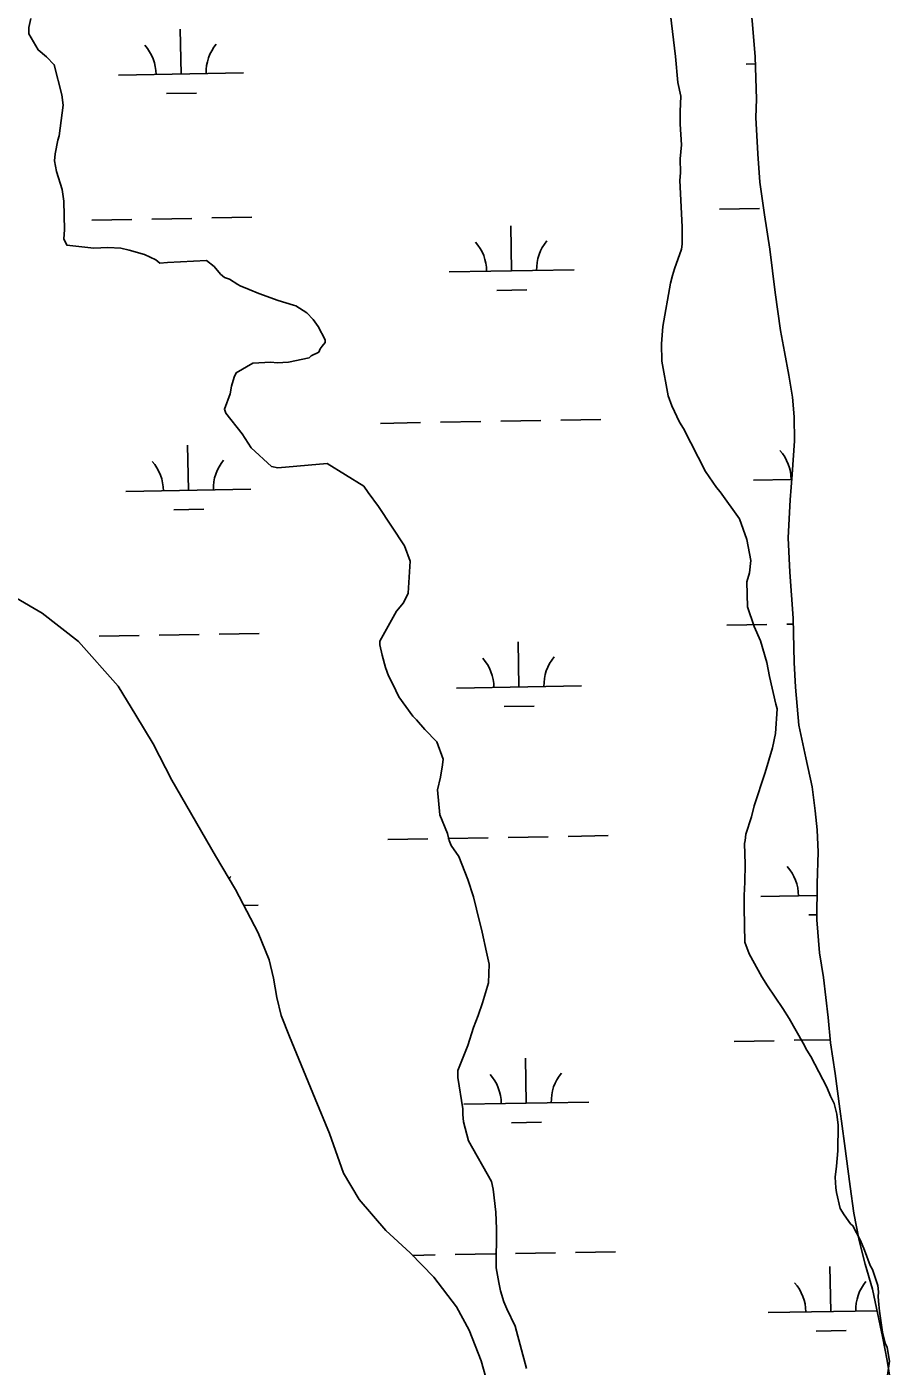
# Model space of a CAD drawing. Extents: x 3903937 to 3942190, y 260677 to 286651.
# Drawn here: x 3915047 to 3915739, y 270641 to 271711 of the extents above; entities that cross this region are included whole.
import ezdxf

# ---------------------------------------------------------------- set-up
doc = ezdxf.new("R2010")
doc.units = 0
for name, color, linetype in [('V-SITE-VEGE', 7, 'Continuous'), ('V-TOPO-SHOR', 7, 'Continuous'), ('V-WETL-SWMP', 7, 'Continuous')]:
    doc.layers.add(name, color=color, linetype=linetype)

msp = doc.modelspace()

# ---------------------------------------------------------------- linework, layer by layer
at = {"layer": 'V-SITE-VEGE'}
for points in [[(3915219.216, 271385.91000000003), (3915205.9760000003, 271402.341), (3915204.964, 271405.417), (3915209.6210000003, 271417.683), (3915210.67, 271423.816), (3915212.7460000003, 271430.976), (3915214.2970000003, 271434.552), (3915227.6350000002, 271442.175), (3915241.971, 271443.139), (3915247.0870000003, 271442.607), (3915256.301, 271443.08400000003), (3915272.691, 271446.596), (3915274.236, 271448.124), (3915280.39, 271451.172), (3915281.424, 271453.725), (3915282.968, 271455.765), (3915285.54, 271458.829), (3915285.549, 271460.875), (3915279.964, 271471.645), (3915275.89, 271477.292), (3915270.795, 271482.43), (3915262.117, 271488.097), (3915260.072, 271488.619), (3915247.804, 271492.25), (3915232.473, 271497.944), (3915224.807, 271501.047), (3915217.6550000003, 271504.145), (3915215.612, 271505.177), (3915208.9760000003, 271509.3), (3915204.886, 271510.852), (3915201.826, 271513.425), (3915196.733, 271519.587), (3915190.612, 271524.22000000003), (3915159.384, 271522.813), (3915153.24, 271522.325), (3915150.18, 271524.898), (3915140.984, 271529.028), (3915128.715, 271532.661), (3915122.0670000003, 271534.224), (3915111.833, 271534.779), (3915100.571, 271534.314), (3915079.0840000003, 271536.44800000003), (3915076.546, 271541.581), (3915077.089, 271548.74), (3915076.671, 271571.77400000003), (3915075.174, 271580.994), (3915070.625, 271595.34500000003), (3915069.126, 271604.051), (3915069.6610000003, 271609.679), (3915071.754, 271620.418), (3915072.79, 271623.996), (3915075.9620000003, 271648.552), (3915074.973, 271656.744), (3915068.9280000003, 271680.824), (3915062.8140000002, 271686.993), (3915056.185, 271692.64900000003), (3915048.558, 271705.476), (3915048.5810000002, 271710.594), (3915050.145, 271717.754)], [(3915561.465, 271720.766), (3915565.4220000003, 271687.482), (3915567.384, 271666.488), (3915569.899, 271655.734), (3915569.336, 271643.44800000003), (3915569.295, 271633.212), (3915570.2490000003, 271616.83), (3915569.18, 271605.572), (3915569.647, 271594.31200000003), (3915569.111, 271588.175), (3915571.003, 271551.315), (3915570.948, 271537.49700000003), (3915570.419, 271533.403), (3915564.724, 271517.56200000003), (3915563.167, 271512.45), (3915561.6070000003, 271506.314), (3915555.321, 271471.53500000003), (3915554.24, 271457.721), (3915554.697, 271443.89900000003), (3915559.7, 271416.241), (3915562.737, 271408.039), (3915568.826, 271395.218), (3915571.875, 271390.088), (3915583.5530000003, 271367.011), (3915589.648, 271355.722), (3915598.2970000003, 271342.892), (3915601.352, 271339.295), (3915616.6180000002, 271317.73600000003), (3915622.6920000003, 271301.33400000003), (3915625.6950000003, 271284.43200000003), (3915624.632, 271274.712), (3915622.5530000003, 271267.554), (3915622.983, 271247.592), (3915628.548, 271231.702), (3915633.6210000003, 271220.42100000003), (3915638.667, 271202.999), (3915640.668, 271191.731), (3915645.696, 271169.703), (3915646.701, 271166.115), (3915645.597, 271146.157), (3915642.992, 271134.909), (3915637.2800000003, 271114.972), (3915628.47, 271088.393), (3915626.387, 271079.701), (3915621.724, 271065.902)], [(3915446.46, 270638.74), (3915437.3850000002, 270672.559), (3915430.789, 270686.403), (3915428.253, 270692.04600000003), (3915425.728, 270700.756), (3915424.221, 270707.416), (3915422.222, 270719.196), (3915422.3510000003, 270750.418), (3915421.894, 270763.726), (3915419.9220000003, 270782.16000000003), (3915418.413, 270788.308), (3915400.12, 270820.627), (3915396.092, 270835.999), (3915395.6, 270841.629), (3915395.6180000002, 270846.237), (3915391.629, 270871.33400000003), (3915391.651, 270876.964), (3915399.409, 270896.893), (3915404.075, 270911.204), (3915407.698, 270920.914), (3915411.322, 270931.135), (3915415.9960000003, 270946.983), (3915416.5670000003, 270961.822), (3915414.56, 270971.555), (3915411.044, 270987.43700000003), (3915406.512, 271005.879), (3915403.995, 271015.615), (3915399.444, 271029.454), (3915392.3540000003, 271047.908), (3915386.251, 271056.635), (3915384.727, 271060.735), (3915383.218, 271066.371), (3915377.137, 271081.237), (3915375.171, 271101.207), (3915377.772, 271111.433), (3915379.349, 271121.151), (3915379.88, 271125.755), (3915374.819, 271139.59500000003), (3915365.134, 271149.36), (3915358.5130000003, 271157.064), (3915355.453, 271160.14900000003), (3915344.257, 271175.55), (3915339.694, 271185.804), (3915336.1380000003, 271192.472), (3915333.605, 271199.137), (3915331.088, 271208.873), (3915329.073, 271217.069), (3915329.085, 271220.139), (3915342.491, 271244.139), (3915348.15, 271250.771), (3915351.765, 271258.434), (3915353.403, 271284.018), (3915348.848, 271296.318), (3915327.9930000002, 271327.626), (3915319.8510000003, 271338.92100000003), (3915316.289, 271344.053), (3915287.1890000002, 271362.086), (3915247.765, 271358.665), (3915242.651, 271359.71), (3915226.335, 271374.619), (3915219.216, 271385.91000000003)], [(3915621.724, 271065.902), (3915621.191, 271060.786), (3915620.671, 271058.228), (3915621.113, 271041.848), (3915621.054, 271027.516), (3915620.497, 271016.77), (3915620.458, 271007.044), (3915620.855, 270979.407), (3915624.4, 270970.178), (3915634.561, 270951.711), (3915639.1380000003, 270944.527), (3915651.348, 270926.564), (3915656.431, 270918.354), (3915667.611, 270898.859), (3915670.6610000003, 270893.217), (3915673.708, 270888.08400000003), (3915686.404, 270863.465), (3915689.4450000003, 270856.289), (3915692.492, 270850.645), (3915694.504, 270841.93700000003), (3915695.4930000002, 270833.231), (3915695.409, 270812.759), (3915694.3340000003, 270800.477), (3915693.275, 270791.783), (3915693.75, 270783.079), (3915694.248, 270779.495), (3915697.264, 270766.68700000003), (3915700.316, 270761.55700000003), (3915705.403, 270754.37), (3915707.4450000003, 270752.824), (3915713.538, 270741.03), (3915716.577, 270733.339), (3915721.136, 270721.03500000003), (3915723.167, 270717.957), (3915727.208, 270705.145), (3915727.7, 270700.025), (3915727.683, 270695.931), (3915728.171, 270689.787), (3915728.66, 270684.667), (3915729.651, 270676.985), (3915731.15, 270667.767), (3915733.162, 270659.056), (3915734.681, 270655.468), (3915736.684, 270644.712), (3915735.103, 270633.458)]]:
    msp.add_lwpolyline(points, dxfattribs=at)
at = {"layer": 'V-TOPO-SHOR'}
for points in [[(3915636.7830000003, 271560.697), (3915632.8340000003, 271586.936), (3915631.245, 271609.505), (3915629.781, 271638.504), (3915630.237, 271653.346), (3915629.287, 271686.995), (3915627.02, 271712.931), (3915624.464, 271741.441), (3915621.0500000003, 271777.078), (3915618.279, 271801.631), (3915609.907, 271858.664), (3915603.349, 271900.552), (3915599.284, 271946.779), (3915597.105, 271970.143), (3915596.912, 271995.673), (3915596.308, 272017.249), (3915595.595, 272036.054), (3915593.691, 272054.271), (3915591.37, 272067.441), (3915586.898, 272086.656), (3915582.822, 272106.56200000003), (3915579.338, 272125.48), (3915575.15, 272142.021)], [(3915738.796, 270620.29), (3915734.841, 270645.142), (3915731.159, 270664.256), (3915726.106, 270686.94), (3915722.903, 270702.191), (3915717.146, 270722.006), (3915712.477, 270741.124), (3915708.213, 270763.011), (3915705.133, 270784.3), (3915700.523, 270818.458), (3915696.975, 270846.28), (3915693.133, 270874.39900000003), (3915689.574, 270898.955), (3915687.6780000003, 270919.349), (3915683.852, 270951.226), (3915680.7660000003, 270970.83400000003), (3915678.599, 270997.363), (3915678.916, 271026.257), (3915679.514, 271051.39), (3915678.795, 271069.203), (3915677.1750000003, 271084.451), (3915674.683, 271103.757), (3915669.731, 271126.83400000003), (3915664.099, 271152.983), (3915661.355, 271183.373), (3915660.546, 271203.069), (3915659.602, 271238.499), (3915656.9820000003, 271275.123), (3915655.71, 271302.54), (3915657.318, 271332.914), (3915658.788, 271353.193), (3915660.58, 271380.2), (3915660.464, 271399.496), (3915659.042, 271415.039), (3915656.247, 271432.764), (3915652.759, 271451.38300000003), (3915649.466, 271468.317), (3915645.335, 271498.81200000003), (3915640.926, 271533.466), (3915636.7830000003, 271560.697)]]:
    msp.add_lwpolyline(points, dxfattribs=at)
at = {"layer": 'V-WETL-SWMP'}
for p, q in [((3915170.293247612, 271673.3166023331), (3915169.65968342, 271709.3110268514)), ((3915627.019, 271712.9310000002), (3915629.287, 271686.995)), ((3915629.287, 271686.995), (3915630.237, 271653.346)), ((3915622.131258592, 271681.2697336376), (3915629.44500485, 271681.3984682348)), ((3915120.3009913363, 271672.43665206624), (3915220.2855038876, 271674.1965525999)), ((3915158.5666763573, 271657.67680413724), (3915182.5629593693, 271658.0991802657)), ((3915630.237, 271653.346), (3915629.7800000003, 271638.504)), ((3915629.7800000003, 271638.504), (3915631.244, 271609.504)), ((3915631.244, 271609.504), (3915632.8340000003, 271586.93500000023)), ((3915632.8340000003, 271586.93500000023), (3915636.7830000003, 271560.69600000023)), ((3915098.9281050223, 271556.6105720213), (3915130.9231490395, 271557.17374019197)), ((3915146.920671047, 271557.45532427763), (3915178.915715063, 271558.0184924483)), ((3915194.9132370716, 271558.30007653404), (3915226.908281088, 271558.8632447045)), ((3915600.7583722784, 271565.4436535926), (3915632.753416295, 271566.0068217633)), ((3915636.7830000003, 271560.69600000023), (3915640.926, 271533.46600000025)), ((3915434.537368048, 271516.0806841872), (3915433.903803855, 271552.0751087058)), ((3915640.926, 271533.46600000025), (3915645.335, 271498.81300000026)), ((3915384.545111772, 271515.2007339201), (3915484.529624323, 271516.9606344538)), ((3915422.810796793, 271500.4408859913), (3915446.8070798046, 271500.8632621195)), ((3915645.335, 271498.81300000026), (3915649.465, 271468.3170000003)), ((3915649.465, 271468.3170000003), (3915652.7600000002, 271451.382)), ((3915652.7600000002, 271451.382), (3915656.2460000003, 271432.76400000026)), ((3915656.2460000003, 271432.76400000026), (3915659.042, 271415.0390000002)), ((3915659.042, 271415.0390000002), (3915660.463, 271399.49700000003)), ((3915425.808177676, 271395.8374365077), (3915457.8032216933, 271396.4006046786)), ((3915473.800743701, 271396.6821887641), (3915505.795787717, 271397.2453569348)), ((3915660.463, 271399.49700000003), (3915660.5810000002, 271380.2)), ((3915329.823045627, 271394.1479319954), (3915361.8180896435, 271394.7111001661)), ((3915377.815611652, 271394.99268425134), (3915409.8106556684, 271395.5558524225)), ((3915176.147996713, 271340.69312520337), (3915175.514432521, 271376.68754972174)), ((3915660.5810000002, 271380.2), (3915658.788, 271353.19300000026)), ((3915627.986007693, 271348.6462565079), (3915658.4975546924, 271349.1833125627)), ((3915658.788, 271353.19300000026), (3915657.319, 271332.913)), ((3915126.1557404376, 271339.8131749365), (3915226.140252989, 271341.5730754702)), ((3915657.319, 271332.913), (3915655.71, 271302.54)), ((3915164.421425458, 271325.0533270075), (3915188.4177084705, 271325.47570313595)), ((3915655.71, 271302.54), (3915656.9820000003, 271275.123)), ((3915656.9820000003, 271275.123), (3915659.602, 271238.499)), ((3915059.201, 271242.577), (3915038.847, 271254.348)), ((3915088.424, 271219.677), (3915059.201, 271242.577)), ((3915659.602, 271238.499), (3915660.545, 271203.06800000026)), ((3915152.775420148, 271224.8318471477), (3915184.770464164, 271225.3950153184)), ((3915200.767986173, 271225.6765994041), (3915232.7630301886, 271226.23976757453)), ((3915606.613121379, 271232.82017646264), (3915638.608165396, 271233.38334463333)), ((3915654.6056874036, 271233.66492871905), (3915659.7282595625, 271233.7550948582)), ((3915119.971, 271184.09), (3915088.424, 271219.677)), ((3915104.782854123, 271223.9870948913), (3915136.7778981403, 271224.550263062)), ((3915440.3921171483, 271183.4572070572), (3915439.7585529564, 271219.4516315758)), ((3915660.545, 271203.06800000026), (3915661.3540000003, 271183.37300000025)), ((3915134.137, 271160.856), (3915119.971, 271184.09)), ((3915390.3998608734, 271182.5772567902), (3915490.384373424, 271184.33715732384)), ((3915661.3540000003, 271183.37300000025), (3915664.099, 271152.98200000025)), ((3915148.1070000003, 271138.0180000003), (3915134.137, 271160.85600000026)), ((3915428.665545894, 271167.8174088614), (3915452.661828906, 271168.2397849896)), ((3915664.099, 271152.98200000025), (3915669.731, 271126.83400000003)), ((3915163.042, 271109.037), (3915148.1070000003, 271138.0180000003)), ((3915669.731, 271126.83400000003), (3915674.683, 271103.757)), ((3915197.8540000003, 271048.477), (3915163.042, 271109.037)), ((3915674.683, 271103.757), (3915677.176, 271084.45)), ((3915677.176, 271084.45), (3915678.795, 271069.204)), ((3915479.6554928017, 271064.0587116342), (3915511.6505368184, 271064.6218798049)), ((3915678.795, 271069.204), (3915679.514, 271051.389)), ((3915335.6777947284, 271061.5244548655), (3915367.6728387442, 271062.0876230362)), ((3915383.6703607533, 271062.3692071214), (3915415.665404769, 271062.9323752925)), ((3915431.6629267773, 271063.2139593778), (3915463.657970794, 271063.7771275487)), ((3915213.788, 271021.472), (3915197.8540000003, 271048.477)), ((3915679.514, 271051.389), (3915678.916, 271026.257)), ((3915231.869, 270986.931), (3915213.788, 271021.472)), ((3915678.916, 271026.257), (3915678.599, 270997.363)), ((3915633.840756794, 271016.02277937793), (3915678.812403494, 271016.8143582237)), ((3915220.4494170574, 271008.74637605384), (3915231.9950020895, 271008.94959834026)), ((3915672.1064418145, 271001.26293144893), (3915678.643048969, 271001.37798705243)), ((3915678.599, 270997.363), (3915680.7660000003, 270970.83400000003)), ((3915240.6950000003, 270965.502), (3915231.869, 270986.931)), ((3915680.7660000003, 270970.83400000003), (3915683.8510000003, 270951.227)), ((3915244.2, 270950.829), (3915240.6950000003, 270965.502)), ((3915246.91, 270935.367), (3915244.2, 270950.829)), ((3915683.8510000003, 270951.227), (3915687.6780000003, 270919.348)), ((3915250.415, 270920.893), (3915246.91, 270935.367)), ((3915256.884, 270904.22700000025), (3915250.415, 270920.893)), ((3915687.6780000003, 270919.348), (3915689.574, 270898.95500000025)), ((3915277.477, 270854.225), (3915256.884, 270904.22700000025)), ((3915612.467870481, 270900.19669933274), (3915644.462914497, 270900.7598675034)), ((3915660.460436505, 270901.0414515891), (3915689.3327669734, 270901.5496545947)), ((3915689.574, 270898.95500000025), (3915693.134, 270874.39900000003)), ((3915446.2468662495, 270850.8337299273), (3915445.613302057, 270886.8281544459)), ((3915693.134, 270874.39900000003), (3915696.9760000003, 270846.28)), ((3915288.8510000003, 270826.446), (3915277.477, 270854.225)), ((3915396.254609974, 270849.9537796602), (3915496.2391225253, 270851.71368019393)), ((3915696.9760000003, 270846.28), (3915700.523, 270818.4580000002)), ((3915434.520294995, 270835.19393173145), (3915458.516578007, 270835.61630785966)), ((3915300.012, 270794.905), (3915288.8510000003, 270826.446)), ((3915700.523, 270818.4580000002), (3915705.133, 270784.299)), ((3915312.603, 270773.856), (3915300.012, 270794.905)), ((3915705.133, 270784.299), (3915708.2120000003, 270763.011)), ((3915333.894, 270749.00800000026), (3915312.603, 270773.856)), ((3915708.2120000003, 270763.011), (3915712.4760000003, 270741.124)), ((3915353.431, 270731.1), (3915333.894, 270749.00800000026)), ((3915712.4760000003, 270741.124), (3915717.147, 270722.0060000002)), ((3915372.366, 270711.61), (3915353.431, 270731.1)), ((3915355.3314346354, 270729.14386210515), (3915373.527587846, 270729.4641459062)), ((3915389.5251098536, 270729.74572999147), (3915421.520153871, 270730.3088981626)), ((3915437.5176758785, 270730.5904822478), (3915469.5127198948, 270731.15365041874)), ((3915485.5102419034, 270731.4352345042), (3915517.505285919, 270731.9984026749)), ((3915717.147, 270722.0060000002), (3915722.904, 270702.191)), ((3915390.4930000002, 270687.963), (3915372.366, 270711.61)), ((3915689.687762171, 270684.2792525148), (3915689.0541979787, 270720.2736770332)), ((3915722.904, 270702.191), (3915726.1070000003, 270686.939)), ((3915400.717, 270669.49900000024), (3915390.4930000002, 270687.963)), ((3915639.695505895, 270683.399302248), (3915726.554873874, 270684.9281775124)), ((3915726.1070000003, 270686.939), (3915731.159, 270664.2570000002)), ((3915410.1240000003, 270644.898), (3915400.717, 270669.49900000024)), ((3915677.961190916, 270668.639454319), (3915701.957473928, 270669.06183044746)), ((3915731.159, 270664.2570000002), (3915734.841, 270645.143)), ((3915419.69, 270610.78800000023), (3915410.1240000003, 270644.898)), ((3915734.841, 270645.143), (3915738.795, 270620.2890000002))]:
    msp.add_line(p, q, dxfattribs=at)
for centre, radius, start, end in [((3915115.050511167, 271672.819111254), 35.24628790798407, 0.23658072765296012, 41.78023906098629), ((3915225.519271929, 271674.7635527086), 35.24628790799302, 140.23657772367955, 181.78023605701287), ((3915379.2946316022, 271515.58319310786), 35.24628790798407, 0.23658072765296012, 41.78023906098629), ((3915489.7633923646, 271517.52763456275), 35.24628790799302, 140.23657772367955, 181.78023605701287), ((3915231.37402103, 271342.14007557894), 35.24628790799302, 140.23657772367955, 181.78023605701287), ((3915622.7355275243, 271349.0287156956), 35.24628790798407, 0.23658072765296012, 41.78023906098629), ((3915120.905260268, 271340.1956341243), 35.24628790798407, 0.23658072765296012, 41.78023906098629), ((3915385.149380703, 271182.9597159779), 35.24628790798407, 0.23658072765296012, 41.78023906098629), ((3915495.6181414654, 271184.9041574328), 35.24628790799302, 140.23657772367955, 181.78023605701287), ((3915628.5902766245, 271016.4052385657), 35.24628790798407, 0.23658072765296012, 41.78023906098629), ((3915237.2287701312, 271009.516598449), 35.24628790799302, 140.23657772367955, 144.14621900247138), ((3915391.0041298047, 270850.336238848), 35.24628790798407, 0.23658072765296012, 41.78023906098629), ((3915501.472890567, 270852.2806803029), 35.24628790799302, 140.23657772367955, 181.78023605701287), ((3915634.4450257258, 270683.78176143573), 35.24628790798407, 0.23658072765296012, 41.78023906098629), ((3915744.9137864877, 270685.7262028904), 35.24628790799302, 140.23657772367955, 181.78023605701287)]:
    msp.add_arc(centre, radius, start, end, dxfattribs=at)

doc.saveas('drawing.dxf')
